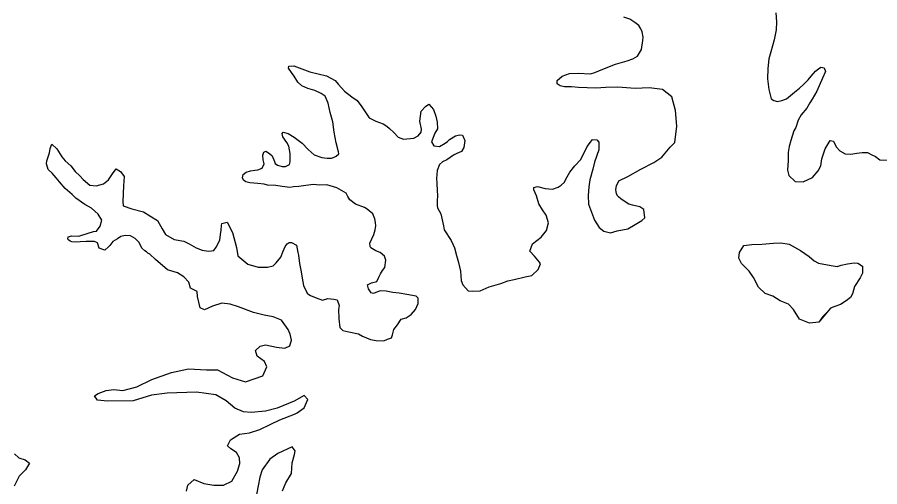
# Model space of a CAD drawing. Extents: x -83719 to 153526, y -11835 to 11446.
# Drawn here: x -3466.1 to -3376.2, y -2754.7 to -2705.8 of the extents above; entities that cross this region are included whole.
import ezdxf

# ---------------------------------------------------------------- set-up
doc = ezdxf.new("R2010")
doc.units = 0
doc.layers.add('Level 9', color=7, linetype='Continuous')

msp = doc.modelspace()

# ---------------------------------------------------------------- linework, layer by layer
at = {"layer": 'Level 9'}
for points in [[(-3386.999, -2705.368), (-3386.936, -2706.304), (-3386.972, -2707.106), (-3387.176, -2708.175), (-3387.547, -2709.409), (-3387.75, -2710.144), (-3387.854, -2711.146), (-3387.891, -2712.215), (-3387.762, -2713.352), (-3387.499, -2714.322), (-3387.233, -2714.49), (-3386.833, -2714.592), (-3386.399, -2714.494), (-3385.898, -2714.296), (-3385.062, -2713.631), (-3384.56, -2713.199), (-3384.126, -2712.834), (-3383.657, -2712.334), (-3383.322, -2711.968), (-3382.887, -2711.436), (-3382.553, -2711.17), (-3382.319, -2711.004), (-3381.985, -2711.072), (-3381.854, -2711.474), (-3382.156, -2712.174), (-3382.728, -2713.508), (-3383.231, -2714.341), (-3383.466, -2714.741), (-3383.801, -2715.275), (-3384.371, -2715.974), (-3384.673, -2716.54), (-3384.942, -2717.308), (-3385.144, -2717.641), (-3385.447, -2718.642), (-3385.616, -2719.277), (-3385.719, -2719.911), (-3385.722, -2720.746), (-3385.792, -2721.749), (-3385.661, -2722.317), (-3384.996, -2722.922), (-3384.163, -2722.959), (-3383.194, -2722.496), (-3382.592, -2721.83), (-3382.323, -2721.296), (-3382.22, -2720.562), (-3381.883, -2719.527), (-3381.346, -2718.661), (-3381.013, -2718.729), (-3380.715, -2719.299), (-3380.35, -2719.735), (-3379.784, -2720.038), (-3379.184, -2720.074), (-3378.584, -2719.977), (-3378.017, -2719.912), (-3377.45, -2719.915), (-3377.018, -2720.151), (-3376.618, -2720.32), (-3376.186, -2720.656), (-3375.286, -2720.693)], [(-3403.553, -2728.085), (-3402.452, -2727.856), (-3401.683, -2727.425), (-3400.982, -2726.994), (-3400.681, -2726.728), (-3400.777, -2725.858), (-3401.21, -2725.556), (-3401.943, -2725.385), (-3402.342, -2725.283), (-3402.941, -2724.913), (-3403.174, -2724.745), (-3403.406, -2724.51), (-3403.473, -2724.442), (-3403.639, -2724.208), (-3403.704, -2723.773), (-3403.636, -2723.372), (-3403.4, -2722.872), (-3402.432, -2722.409), (-3401.095, -2721.646), (-3399.726, -2720.951), (-3398.89, -2720.386), (-3398.02, -2719.354), (-3397.551, -2718.855), (-3397.345, -2717.152), (-3397.472, -2715.514), (-3397.867, -2714.108), (-3398.831, -2713.335), (-3400.231, -2713.162), (-3401.665, -2713.222), (-3403.498, -2713.08), (-3404.732, -2713.141), (-3405.765, -2713.204), (-3406.699, -2713.166), (-3407.599, -2713.129), (-3408.332, -2713.058), (-3409.032, -2713.055), (-3409.499, -2712.953), (-3409.798, -2712.751), (-3409.83, -2712.417), (-3409.295, -2711.951), (-3408.527, -2711.687), (-3407.627, -2711.625), (-3406.327, -2711.697), (-3405.893, -2711.566), (-3405.058, -2711.235), (-3403.722, -2710.707), (-3402.521, -2710.344), (-3401.92, -2710.147), (-3401.452, -2709.881), (-3401.016, -2709.182), (-3400.879, -2708.246), (-3400.845, -2707.879), (-3400.943, -2707.344), (-3401.075, -2707.009), (-3401.307, -2706.674), (-3401.706, -2706.371), (-3402.238, -2706.001), (-3402.871, -2705.798)], [(-3429.33, -2729.338), (-3428.927, -2728.438), (-3428.792, -2727.971), (-3428.723, -2727.537), (-3428.755, -2727.202), (-3428.821, -2726.834), (-3429.019, -2726.299), (-3429.617, -2725.795), (-3429.916, -2725.626), (-3430.849, -2725.288), (-3431.414, -2724.851), (-3431.646, -2724.482), (-3431.812, -2724.147), (-3432.776, -2723.575), (-3433.842, -2723.269), (-3434.576, -2723.299), (-3435.209, -2723.23), (-3436.01, -2723.36), (-3436.743, -2723.457), (-3437.31, -2723.488), (-3437.677, -2723.553), (-3438.477, -2723.449), (-3439.144, -2723.346), (-3440.01, -2723.308), (-3440.343, -2723.207), (-3441.01, -2723.137), (-3441.843, -2723.066), (-3442.276, -2722.964), (-3442.509, -2722.796), (-3442.608, -2722.528), (-3442.54, -2722.194), (-3442.239, -2721.962), (-3441.772, -2721.83), (-3441.338, -2721.732), (-3441.005, -2721.7), (-3440.571, -2721.535), (-3440.369, -2721.101), (-3440.467, -2720.666), (-3440.499, -2720.198), (-3440.398, -2719.865), (-3440.197, -2719.765), (-3439.798, -2720.001), (-3439.532, -2720.269), (-3439.268, -2720.839), (-3439.202, -2721.04), (-3438.969, -2721.241), (-3438.47, -2721.377), (-3438.136, -2721.379), (-3437.702, -2721.147), (-3437.634, -2720.88), (-3437.664, -2720.011), (-3437.795, -2719.241), (-3437.994, -2718.873), (-3438.425, -2718.269), (-3438.49, -2717.935), (-3438.39, -2717.802), (-3437.857, -2717.938), (-3437.225, -2718.308), (-3436.393, -2718.947), (-3435.762, -2719.585), (-3435.164, -2720.156), (-3434.332, -2720.427), (-3433.799, -2720.496), (-3433.332, -2720.498), (-3433.065, -2720.399), (-3432.864, -2720.3), (-3432.563, -2720.034), (-3432.596, -2719.833), (-3432.859, -2718.896), (-3433.055, -2717.792), (-3433.218, -2716.722), (-3433.481, -2715.752), (-3433.677, -2714.748), (-3434.008, -2714.045), (-3434.407, -2713.743), (-3435.073, -2713.439), (-3435.806, -2713.235), (-3436.438, -2712.965), (-3436.837, -2712.562), (-3437.235, -2711.959), (-3437.5, -2711.557), (-3437.832, -2711.121), (-3437.798, -2710.92), (-3437.264, -2710.889), (-3435.599, -2711.498), (-3433.867, -2711.907), (-3432.969, -2712.412), (-3432.637, -2712.782), (-3431.973, -2713.52), (-3431.208, -2714.091), (-3430.676, -2714.495), (-3430.178, -2715.132), (-3429.415, -2716.305), (-3428.717, -2716.642), (-3427.951, -2716.913), (-3427.585, -2717.149), (-3427.286, -2717.417), (-3426.854, -2717.82), (-3426.389, -2718.324), (-3425.823, -2718.527), (-3424.755, -2718.398)], [(-3424.755, -2718.398), (-3424.321, -2718.166), (-3423.986, -2717.8), (-3423.952, -2717.466), (-3424.115, -2716.63), (-3423.978, -2715.594), (-3423.543, -2715.128), (-3423.209, -2714.863), (-3422.711, -2715.433), (-3422.447, -2716.136), (-3422.315, -2716.738), (-3422.285, -2717.44), (-3422.553, -2717.907), (-3422.923, -2718.807), (-3422.658, -2719.209), (-3422.091, -2719.279), (-3421.49, -2718.947), (-3421.256, -2718.748), (-3421.022, -2718.548), (-3420.42, -2718.184), (-3419.986, -2718.052), (-3419.686, -2718.087), (-3419.455, -2718.656), (-3419.558, -2719.391), (-3419.793, -2719.79), (-3420.26, -2720.022), (-3420.628, -2720.188), (-3421.33, -2720.686), (-3421.764, -2720.884), (-3422.098, -2721.15), (-3422.334, -2721.784), (-3422.404, -2722.619), (-3422.372, -2723.087), (-3422.308, -2723.89), (-3422.277, -2724.391), (-3422.312, -2724.926), (-3422.314, -2725.427), (-3422.282, -2725.661), (-3421.95, -2726.297), (-3421.655, -2727.535), (-3421.59, -2727.97), (-3420.86, -2729.076), (-3420.53, -2729.846), (-3420.299, -2730.649), (-3420.102, -2731.385), (-3419.905, -2732.255), (-3419.809, -2733.258), (-3419.644, -2733.693), (-3419.079, -2734.331), (-3418.613, -2734.366), (-3417.846, -2734.336), (-3416.911, -2733.906), (-3415.676, -2733.544), (-3414.941, -2733.28), (-3414.307, -2733.149), (-3413.139, -2732.854), (-3412.439, -2732.723), (-3411.803, -2732.091), (-3411.567, -2731.491), (-3411.667, -2731.323), (-3412.164, -2730.719), (-3412.663, -2730.182), (-3412.393, -2729.415), (-3411.49, -2728.717), (-3410.921, -2728.018), (-3410.718, -2727.25), (-3410.948, -2726.447), (-3411.346, -2725.877), (-3411.711, -2725.241), (-3411.975, -2724.404), (-3412.239, -2723.801), (-3412.238, -2723.567), (-3411.871, -2723.435), (-3411.072, -2723.64), (-3410.305, -2723.743), (-3409.704, -2723.512), (-3409.403, -2723.313), (-3409.035, -2723.014), (-3408.901, -2722.68), (-3408.498, -2721.947), (-3407.962, -2721.281), (-3407.393, -2720.682), (-3407.058, -2720.082), (-3406.688, -2719.282), (-3406.353, -2718.815), (-3406.118, -2718.549), (-3405.685, -2718.584), (-3405.453, -2718.819), (-3405.456, -2719.621), (-3405.927, -2720.923), (-3406.096, -2721.657), (-3406.401, -2722.758), (-3406.503, -2723.493), (-3406.573, -2724.395), (-3406.543, -2725.298), (-3406.246, -2726.134), (-3405.916, -2726.971), (-3405.419, -2727.709), (-3404.953, -2728.112), (-3404.254, -2728.282), (-3403.553, -2728.085)], [(-3443.651, -2743.376), (-3442.319, -2743.817), (-3440.483, -2743.19), (-3440.08, -2742.223), (-3440.311, -2741.687), (-3441.076, -2741.115), (-3441.274, -2740.546), (-3440.772, -2740.081), (-3440.238, -2739.95), (-3439.072, -2740.189), (-3438.206, -2740.293), (-3437.671, -2740.061), (-3437.502, -2739.461), (-3437.633, -2738.825), (-3437.865, -2738.356), (-3438.562, -2737.384), (-3439.427, -2737.046), (-3440.36, -2736.841), (-3441.459, -2736.569), (-3443.024, -2735.994), (-3443.89, -2735.722), (-3444.79, -2735.618), (-3445.758, -2735.914), (-3446.593, -2736.312), (-3447.026, -2736.109), (-3447.321, -2734.905), (-3447.353, -2734.403), (-3448.052, -2734.033), (-3448.216, -2733.43), (-3448.747, -2732.86), (-3449.379, -2732.456), (-3450.445, -2732.117), (-3451.675, -2731.042), (-3452.273, -2730.505), (-3452.473, -2730.404), (-3452.639, -2730.269), (-3452.805, -2730.135), (-3453.104, -2729.866), (-3453.402, -2729.297), (-3453.801, -2728.86), (-3454.3, -2728.591), (-3454.866, -2728.555), (-3455.3, -2728.653), (-3455.634, -2728.919), (-3456.136, -2729.184), (-3456.437, -2729.584), (-3456.604, -2729.75), (-3456.972, -2730.082), (-3457.572, -2729.879), (-3457.736, -2729.31), (-3458.036, -2729.175), (-3458.903, -2729.171), (-3459.536, -2729.202), (-3460.037, -2729.233), (-3460.403, -2729.198), (-3460.57, -2729.13), (-3460.736, -2729.029), (-3460.836, -2728.929), (-3460.801, -2728.695), (-3460.401, -2728.597), (-3459.668, -2728.633), (-3458.7, -2728.303), (-3458.166, -2728.139), (-3457.832, -2728.107), (-3457.463, -2727.574), (-3457.294, -2726.973), (-3457.659, -2726.337), (-3458.357, -2725.698), (-3459.055, -2725.328), (-3459.986, -2724.655), (-3460.385, -2724.286), (-3461.116, -2723.647), (-3461.714, -2722.976), (-3462.046, -2722.54), (-3462.478, -2722.071), (-3462.876, -2721.668), (-3463.041, -2721.099), (-3463.006, -2720.765), (-3462.736, -2719.931), (-3462.668, -2719.497), (-3462.5, -2719.03), (-3461.968, -2719.533), (-3461.438, -2720.371), (-3461.106, -2720.774), (-3460.508, -2721.311), (-3460.076, -2721.881), (-3459.578, -2722.351), (-3459.246, -2722.72), (-3458.548, -2723.325), (-3457.881, -2723.395), (-3457.114, -2723.164), (-3456.579, -2722.766), (-3456.176, -2722.133), (-3455.774, -2721.6), (-3455.342, -2721.902), (-3454.944, -2722.405), (-3455.014, -2723.374), (-3455.087, -2725.011), (-3455.055, -2725.446), (-3454.156, -2725.784), (-3452.957, -2726.09)], [(-3452.957, -2726.09), (-3452.291, -2726.494), (-3451.493, -2726.999), (-3450.996, -2727.87), (-3450.632, -2728.44), (-3449.733, -2728.979), (-3448.734, -2729.151), (-3448.168, -2729.42), (-3447.436, -2729.825), (-3446.837, -2730.095), (-3446.17, -2730.198), (-3445.837, -2730.166), (-3445.603, -2730.134), (-3445.369, -2729.767), (-3444.966, -2729.034), (-3444.897, -2728.466), (-3444.829, -2727.999), (-3444.793, -2727.497), (-3444.759, -2727.297), (-3444.225, -2727.166), (-3443.663, -2728.238), (-3443.235, -2729.81), (-3443.105, -2730.68), (-3442.074, -2731.553), (-3440.975, -2731.859), (-3440.008, -2731.863), (-3439.408, -2731.732), (-3439.106, -2731.4), (-3438.637, -2730.8), (-3438.369, -2730.2), (-3438.167, -2729.7), (-3437.966, -2729.433), (-3437.765, -2729.267), (-3437.498, -2729.268), (-3436.999, -2729.571), (-3436.835, -2730.34), (-3436.77, -2730.608), (-3436.673, -2731.477), (-3436.509, -2732.347), (-3436.412, -2733.016), (-3436.248, -2733.752), (-3435.884, -2734.555), (-3435.718, -2734.69), (-3435.518, -2734.791), (-3434.952, -2735.061), (-3434.286, -2735.298), (-3433.719, -2735.133), (-3433.086, -2735.203), (-3432.753, -2735.271), (-3432.555, -2735.84), (-3432.623, -2736.275), (-3432.593, -2737.244), (-3432.463, -2738.147), (-3432.164, -2738.449), (-3431.531, -2738.585), (-3430.532, -2738.79), (-3430.099, -2739.06), (-3429.267, -2739.398), (-3428.667, -2739.501), (-3427.9, -2739.537), (-3427.5, -2739.372), (-3427.099, -2739.207), (-3426.998, -2738.907), (-3426.829, -2738.339), (-3426.461, -2737.873), (-3426.092, -2737.273), (-3425.558, -2737.142), (-3425.023, -2736.777), (-3424.588, -2736.277), (-3424.319, -2735.644), (-3424.317, -2735.076), (-3424.516, -2734.874), (-3425.482, -2734.703), (-3426.282, -2734.565), (-3426.948, -2734.496), (-3427.648, -2734.359), (-3428.281, -2734.322), (-3428.715, -2734.488), (-3428.949, -2734.587), (-3429.216, -2734.519), (-3429.481, -2734.117), (-3429.579, -2733.682), (-3429.178, -2733.483), (-3428.611, -2733.352), (-3428.409, -2732.885), (-3428.242, -2732.551), (-3428.007, -2732.185), (-3427.772, -2731.885), (-3427.669, -2731.117), (-3427.801, -2730.715), (-3428.267, -2730.312), (-3428.733, -2730.143), (-3429.232, -2729.84), (-3429.298, -2729.706), (-3429.33, -2729.338)], [(-3381.679, -2736.538), (-3382.114, -2737.004), (-3382.549, -2737.57), (-3383.517, -2737.699), (-3384.549, -2737.26), (-3385.179, -2736.255), (-3385.71, -2735.718), (-3386.576, -2735.346), (-3387.341, -2734.875), (-3388.14, -2734.604), (-3388.838, -2733.933), (-3389.334, -2732.928), (-3389.798, -2732.257), (-3390.263, -2731.821), (-3390.596, -2731.485), (-3390.86, -2730.916), (-3390.791, -2730.315), (-3390.355, -2729.581), (-3389.521, -2729.485), (-3388.488, -2729.456), (-3387.254, -2729.361), (-3386.487, -2729.331), (-3385.62, -2729.469), (-3384.456, -2730.109), (-3383.558, -2730.748), (-3383.026, -2731.185), (-3382.56, -2731.421)], [(-3382.56, -2731.421), (-3381.261, -2731.694), (-3380.628, -2731.797), (-3380.194, -2731.632), (-3379.56, -2731.501), (-3378.859, -2731.404), (-3378.459, -2731.44), (-3377.994, -2731.742), (-3377.996, -2732.478), (-3378.232, -2732.978), (-3378.802, -2733.878), (-3379.038, -2734.645), (-3379.239, -2735.012), (-3379.674, -2735.377), (-3380.276, -2735.742), (-3380.876, -2735.94), (-3381.311, -2736.139), (-3382.549, -2737.57)], [(-3448.463, -2755.184), (-3448.327, -2754.584), (-3447.658, -2753.985), (-3446.659, -2754.391), (-3445.593, -2754.562), (-3444.593, -2754.567), (-3443.724, -2754.17), (-3443.154, -2753.103), (-3442.884, -2752.302), (-3442.915, -2751.734), (-3443.247, -2751.164), (-3443.845, -2750.794), (-3444.178, -2750.458), (-3443.875, -2749.858), (-3442.94, -2749.261), (-3441.872, -2749.132), (-3440.804, -2748.769), (-3439.668, -2748.206), (-3438.733, -2747.776), (-3437.197, -2747.182), (-3436.93, -2747.049), (-3436.195, -2746.518), (-3435.825, -2745.651), (-3436.19, -2745.214), (-3437.226, -2745.811), (-3438.995, -2746.539), (-3440.23, -2746.867), (-3441.731, -2746.994), (-3442.498, -2746.924), (-3443.43, -2746.552), (-3444.327, -2745.779), (-3445.392, -2745.173), (-3447.425, -2744.896), (-3450.459, -2744.983), (-3452.093, -2745.176), (-3454.029, -2745.769), (-3456.697, -2745.824), (-3457.73, -2745.719), (-3458.062, -2745.249), (-3457.661, -2745.017), (-3456.826, -2744.72), (-3456.025, -2744.59), (-3455.092, -2744.695), (-3453.624, -2744.334), (-3452.087, -2743.572), (-3450.018, -2742.846), (-3448.249, -2742.453), (-3446.382, -2742.562), (-3445.216, -2742.567), (-3443.651, -2743.376)], [(-3438.46, -2755.163), (-3438.09, -2754.329), (-3437.52, -2753.362), (-3437.449, -2752.26), (-3437.213, -2751.359), (-3437.111, -2750.992), (-3437.443, -2750.589), (-3438.946, -2751.284), (-3439.782, -2751.848), (-3440.553, -2752.981), (-3440.822, -2753.749), (-3440.992, -2754.65), (-3441.264, -2756.086)], [(-3466.386, -2751.294), (-3465.954, -2751.73), (-3465.288, -2751.934), (-3464.822, -2752.27), (-3465.258, -2752.97), (-3465.894, -2753.635), (-3466.431, -2754.669)]]:
    msp.add_lwpolyline(points, dxfattribs=at)

doc.saveas('drawing.dxf')
